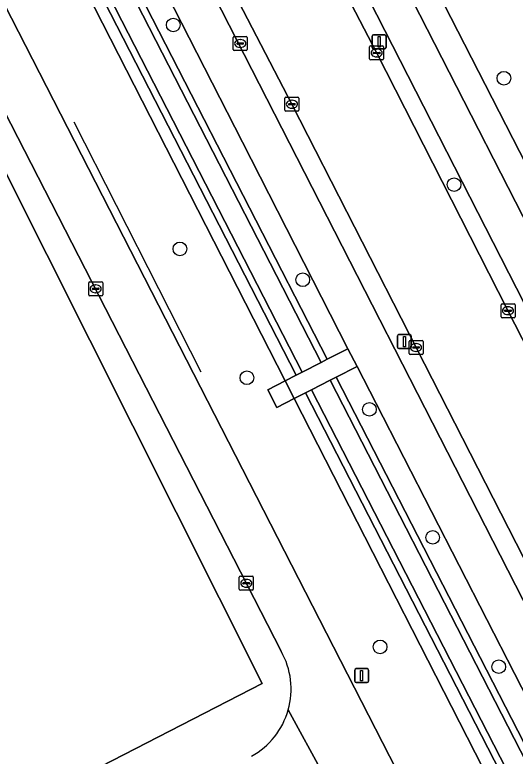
# Model space of a CAD drawing. Extents: x 158835 to 160077, y 386387 to 387778.
# Drawn here: x 159734 to 159769.8, y 387420.8 to 387473.7 of the extents above; entities that cross this region are included whole.
import ezdxf

# ---------------------------------------------------------------- set-up
doc = ezdxf.new("R2010")
doc.units = 0
for name, color, linetype in [('IMGEO_Berm_groen', 7, 'Continuous'), ('IMGEO_Boom', 7, 'Continuous'), ('IMGEO_Fietspad_open', 7, 'Continuous'), ('IMGEO_Groenvoorziening', 7, 'Continuous'), ('IMGEO_Hek', 7, 'Continuous'), ('IMGEO_Kolk', 7, 'Continuous'), ('IMGEO_Lichtmast', 7, 'Continuous'), ('IMGEO_Oever', 7, 'Continuous'), ('IMGEO_Rijbaan_lokaal_open', 7, 'Continuous'), ('IMGEO_Rioolput', 7, 'Continuous'), ('IMGEO_Verkeerseiland_open', 7, 'Continuous'), ('IMGEO_Voetpad_open', 7, 'Continuous'), ('IMGEO_Waterloop', 7, 'Continuous')]:
    doc.layers.add(name, color=color, linetype=linetype)

msp = doc.modelspace()

# ---------------------------------------------------------------- linework, layer by layer
at = {"layer": 'IMGEO_Berm_groen'}
msp.add_lwpolyline([(159719.079, 387525.754), (159718.52, 387526.856), (159715.845, 387525.5), (159713.825, 387524.475), (159713.939, 387524.245), (159726.553, 387500), (159727.771, 387497.616), (159753.333, 387447.58), (159754.126, 387447.986), (159715.153, 387523.864), (159716.4, 387524.416), (159717.44, 387524.877), (159756.34, 387449.12), (159757.823, 387449.88), (159750.276, 387464.635), (159725.785, 387512.529)], close=True, dxfattribs=at)
for points in [[(159794.612, 387378.149), (159790.728, 387385.768), (159771.699, 387422.793), (159759.831, 387445.955), (159758.471, 387448.614), (159756.989, 387447.855), (159792.368, 387378.955)], [(159790.305, 387377.55), (159754.776, 387446.721), (159753.98, 387446.313), (159769.724, 387415.495), (159772.655, 387409.758), (159775.938, 387403.333), (159779.16, 387397.025), (159780.272, 387394.849), (159780.474, 387394.454), (159786.225, 387383.196), (159790.006, 387375.795), (159791.845, 387376.735), (159794.612, 387378.149)]]:
    msp.add_lwpolyline(points, dxfattribs=at)
at = {"layer": 'IMGEO_Boom'}
for centre in [(159745.329, 387473.02), (159768.966, 387469.209), (159765.406, 387461.606), (159745.81, 387457.016), (159754.585, 387454.809), (159750.597, 387447.797), (159759.352, 387445.543), (159763.877, 387436.393), (159760.113, 387428.561), (159768.6, 387427.148)]:
    msp.add_circle(centre, 0.489, dxfattribs=at)
at = {"layer": 'IMGEO_Fietspad_open'}
for points in [[(159676.852, 387636.169), (159700.435, 387589.956), (159700.615, 387589.604), (159707.367, 387576.373), (159743.294, 387506.144), (159752.677, 387487.848), (159789.263, 387416.249), (159791.699, 387417.537), (159786.107, 387428.516), (159756.655, 387486.106), (159756.567, 387486.281), (159756.428, 387486.608)], [(159725.785, 387512.529), (159750.276, 387464.635), (159757.823, 387449.88), (159758.471, 387448.614), (159759.831, 387445.955), (159771.699, 387422.793), (159790.728, 387385.768), (159794.612, 387378.149), (159795.231, 387376.934), (159797.555, 387372.375), (159797.832, 387371.833), (159811.761, 387344.505)], [(159833.322, 387308.736), (159743.948, 387483.569)]]:
    msp.add_lwpolyline(points, dxfattribs=at)
at = {"layer": 'IMGEO_Groenvoorziening'}
for points in [[(159727.771, 387497.616), (159722.746, 387495.031), (159764.804, 387412.946), (159769.724, 387415.495), (159753.98, 387446.313), (159752.735, 387445.675), (159752.087, 387446.941), (159753.333, 387447.58)], [(159778.586, 387456.874), (159781.781, 387458.87), (159772.248, 387474.102), (159762.98, 387488.639), (159758.8, 387486.052), (159787.795, 387429.424), (159793.426, 387418.45), (159797.307, 387420.498), (159796.863, 387421.37), (159796.802, 387421.49)], [(159723.943, 387481.181), (159721.08, 387479.72), (159732.619, 387457.296), (159697.337, 387439.219), (159697.376, 387439.142), (159650.755, 387415.326), (159646.442, 387429.405), (159644.163, 387428.242), (159638.355, 387439.623), (159635.331, 387438.07), (159664.569, 387381.214), (159667.668, 387382.805), (159651.375, 387414.54), (159664.922, 387421.501), (159710.981, 387445.157), (159723.275, 387421.205), (159726.217, 387422.712), (159730.211, 387414.915), (159751.682, 387425.938)]]:
    msp.add_lwpolyline(points, close=True, dxfattribs=at)
msp.add_lwpolyline([(159753.042, 387428.248), (159725.498, 387481.975), (159723.943, 387481.181), (159751.682, 387425.938), (159730.211, 387414.915), (159731.68, 387412.046), (159708.425, 387403.51), (159709.813, 387400.82), (159669.14, 387379.939), (159667.668, 387382.805), (159664.569, 387381.214), (159635.331, 387438.07)], dxfattribs=at)
for centre, radius, start, end in [((159748.28, 387425.544), 5.476, 344.2728, 29.5864), ((159748.276, 387425.543), 5.479, 299.0032, 344.2965)]:
    msp.add_arc(centre, radius, start, end, dxfattribs=at)
at = {"layer": 'IMGEO_Hek'}
for points in [[(159727.771, 387497.616), (159753.333, 387447.58), (159753.98, 387446.313), (159769.724, 387415.495)], [(159738.223, 387466.086), (159747.295, 387448.232)]]:
    msp.add_lwpolyline(points, dxfattribs=at)
at = {"layer": 'IMGEO_Kolk'}
for p, q in [((159759.369, 387470.594), (159759.369, 387471.446)), ((159759.444, 387471.52), (159760.296, 387471.52)), ((159759.857, 387471.3), (159759.882, 387471.3)), ((159760.37, 387471.446), (159760.37, 387470.594)), ((159759.628, 387471.014), (159759.628, 387471.026)), ((159760.066, 387470.977), (159759.668, 387470.977)), ((159759.671, 387471.063), (159760.069, 387471.063)), ((159760.112, 387471.026), (159760.112, 387471.014)), ((159760.296, 387470.52), (159759.444, 387470.52)), ((159759.88, 387470.74), (159759.855, 387470.74)), ((159753.312, 387466.928), (159753.312, 387467.78)), ((159753.387, 387467.854), (159754.239, 387467.854)), ((159753.8, 387467.634), (159753.825, 387467.634)), ((159754.313, 387467.78), (159754.313, 387466.928)), ((159753.571, 387467.348), (159753.571, 387467.36)), ((159754.009, 387467.311), (159753.611, 387467.311)), ((159753.614, 387467.397), (159754.012, 387467.397)), ((159753.823, 387467.074), (159753.798, 387467.074)), ((159754.055, 387467.36), (159754.055, 387467.348)), ((159754.239, 387466.854), (159753.387, 387466.854)), ((159739.285, 387453.733), (159739.285, 387454.585)), ((159739.36, 387454.659), (159740.212, 387454.659)), ((159739.773, 387454.439), (159739.798, 387454.439)), ((159740.286, 387454.585), (159740.286, 387453.733)), ((159739.544, 387454.153), (159739.544, 387454.165)), ((159739.982, 387454.116), (159739.584, 387454.116)), ((159739.587, 387454.202), (159739.985, 387454.202)), ((159739.796, 387453.879), (159739.771, 387453.879)), ((159740.028, 387454.165), (159740.028, 387454.153)), ((159740.212, 387453.659), (159739.36, 387453.659)), ((159768.763, 387452.167), (159768.763, 387453.019)), ((159768.838, 387453.093), (159769.69, 387453.093)), ((159769.251, 387452.873), (159769.276, 387452.873)), ((159769.764, 387453.019), (159769.764, 387452.167)), ((159769.022, 387452.587), (159769.022, 387452.599)), ((159769.46, 387452.55), (159769.062, 387452.55)), ((159769.065, 387452.636), (159769.463, 387452.636)), ((159769.274, 387452.313), (159769.249, 387452.313)), ((159769.506, 387452.599), (159769.506, 387452.587)), ((159769.69, 387452.093), (159768.838, 387452.093)), ((159762.187, 387449.539), (159762.187, 387450.391)), ((159762.262, 387450.465), (159763.114, 387450.465)), ((159762.675, 387450.245), (159762.7, 387450.245)), ((159763.188, 387450.391), (159763.188, 387449.539)), ((159762.446, 387449.959), (159762.446, 387449.971)), ((159762.884, 387449.922), (159762.486, 387449.922)), ((159762.489, 387450.008), (159762.887, 387450.008)), ((159762.698, 387449.685), (159762.673, 387449.685)), ((159762.93, 387449.971), (159762.93, 387449.959)), ((159763.114, 387449.465), (159762.262, 387449.465)), ((159750.054, 387432.685), (159750.054, 387433.537)), ((159750.129, 387433.611), (159750.981, 387433.611)), ((159750.356, 387433.154), (159750.754, 387433.154)), ((159750.542, 387433.391), (159750.567, 387433.391)), ((159751.055, 387433.537), (159751.055, 387432.685)), ((159750.981, 387432.611), (159750.129, 387432.611)), ((159750.313, 387433.105), (159750.313, 387433.117)), ((159750.751, 387433.068), (159750.353, 387433.068)), ((159750.565, 387432.831), (159750.54, 387432.831)), ((159750.797, 387433.117), (159750.797, 387433.105))]:
    msp.add_line(p, q, dxfattribs=at)
for points in [[(159759.369, 387470.594), (159759.369, 387471.446)], [(159759.444, 387471.52), (159760.296, 387471.52)], [(159760.37, 387471.446), (159760.37, 387470.594)], [(159760.296, 387470.52), (159759.444, 387470.52)], [(159753.312, 387466.928), (159753.312, 387467.78)], [(159753.387, 387467.854), (159754.239, 387467.854)], [(159754.313, 387467.78), (159754.313, 387466.928)], [(159754.239, 387466.854), (159753.387, 387466.854)], [(159739.285, 387453.733), (159739.285, 387454.585)], [(159739.36, 387454.659), (159740.212, 387454.659)], [(159740.286, 387454.585), (159740.286, 387453.733)], [(159740.212, 387453.659), (159739.36, 387453.659)], [(159768.763, 387452.167), (159768.763, 387453.019)], [(159768.838, 387453.093), (159769.69, 387453.093)], [(159769.764, 387453.019), (159769.764, 387452.167)], [(159769.69, 387452.093), (159768.838, 387452.093)], [(159762.187, 387449.539), (159762.187, 387450.391)], [(159762.262, 387450.465), (159763.114, 387450.465)], [(159763.188, 387450.391), (159763.188, 387449.539)], [(159763.114, 387449.465), (159762.262, 387449.465)], [(159750.054, 387432.685), (159750.054, 387433.537)], [(159750.129, 387433.611), (159750.981, 387433.611)], [(159751.055, 387433.537), (159751.055, 387432.685)], [(159750.981, 387432.611), (159750.129, 387432.611)]]:
    msp.add_lwpolyline(points, dxfattribs=at)
for centre, radius, start, end in [((159759.446, 387471.444), 0.0765, 91.552, 178.448), ((159759.446, 387471.444), 0.0765, 91.552, 178.448), ((159760.294, 387471.444), 0.0765, 1.552, 88.448), ((159760.294, 387471.444), 0.0765, 1.552, 88.448), ((159759.668, 387471.023), 0.0403, 85.8775, 175.7526), ((159759.665, 387471.013), 0.0366, 178.938, 274.7102), ((159760.069, 387471.02), 0.043, 264.8664, 352.4533), ((159760.073, 387471.025), 0.0386, 1.7309, 96.639), ((159759.446, 387470.596), 0.0765, 181.552, 268.448), ((159759.446, 387470.596), 0.0765, 181.552, 268.448), ((159760.294, 387470.596), 0.0765, 271.552, 358.448), ((159760.294, 387470.596), 0.0765, 271.552, 358.448), ((159753.389, 387467.778), 0.0765, 91.552, 178.448), ((159753.389, 387467.778), 0.0765, 91.552, 178.448), ((159754.237, 387467.778), 0.0765, 1.552, 88.448), ((159754.237, 387467.778), 0.0765, 1.552, 88.448), ((159753.611, 387467.357), 0.0403, 85.8775, 175.7526), ((159753.608, 387467.347), 0.0366, 178.938, 274.7102), ((159754.012, 387467.354), 0.043, 264.8664, 352.4533), ((159754.016, 387467.359), 0.0386, 1.7309, 96.639), ((159753.389, 387466.93), 0.0765, 181.552, 268.448), ((159753.389, 387466.93), 0.0765, 181.552, 268.448), ((159754.237, 387466.93), 0.0765, 271.552, 358.448), ((159754.237, 387466.93), 0.0765, 271.552, 358.448), ((159739.362, 387454.583), 0.0765, 91.552, 178.448), ((159739.362, 387454.583), 0.0765, 91.552, 178.448), ((159740.21, 387454.583), 0.0765, 1.552, 88.448), ((159740.21, 387454.583), 0.0765, 1.552, 88.448), ((159739.584, 387454.162), 0.0403, 85.8775, 175.7526), ((159739.581, 387454.152), 0.0366, 178.938, 274.7102), ((159739.985, 387454.159), 0.043, 264.8664, 352.4533), ((159739.989, 387454.164), 0.0386, 1.7309, 96.639), ((159739.362, 387453.735), 0.0765, 181.552, 268.448), ((159739.362, 387453.735), 0.0765, 181.552, 268.448), ((159740.21, 387453.735), 0.0765, 271.552, 358.448), ((159740.21, 387453.735), 0.0765, 271.552, 358.448), ((159768.84, 387453.017), 0.0765, 91.552, 178.448), ((159768.84, 387453.017), 0.0765, 91.552, 178.448), ((159769.688, 387453.017), 0.0765, 1.552, 88.448), ((159769.688, 387453.017), 0.0765, 1.552, 88.448), ((159769.062, 387452.596), 0.0403, 85.8775, 175.7526), ((159769.059, 387452.586), 0.0366, 178.938, 274.7102), ((159769.463, 387452.593), 0.043, 264.8664, 352.4533), ((159769.467, 387452.598), 0.0386, 1.7309, 96.639), ((159768.84, 387452.169), 0.0765, 181.552, 268.448), ((159768.84, 387452.169), 0.0765, 181.552, 268.448), ((159769.688, 387452.169), 0.0765, 271.552, 358.448), ((159769.688, 387452.169), 0.0765, 271.552, 358.448), ((159762.264, 387450.389), 0.0765, 91.552, 178.448), ((159762.264, 387450.389), 0.0765, 91.552, 178.448), ((159763.112, 387450.389), 0.0765, 1.552, 88.448), ((159763.112, 387450.389), 0.0765, 1.552, 88.448), ((159762.486, 387449.968), 0.0403, 85.8775, 175.7526), ((159762.483, 387449.958), 0.0366, 178.938, 274.7102), ((159762.887, 387449.965), 0.043, 264.8664, 352.4533), ((159762.891, 387449.97), 0.0386, 1.7309, 96.639), ((159762.264, 387449.541), 0.0765, 181.552, 268.448), ((159762.264, 387449.541), 0.0765, 181.552, 268.448), ((159763.112, 387449.541), 0.0765, 271.552, 358.448), ((159763.112, 387449.541), 0.0765, 271.552, 358.448), ((159750.131, 387433.535), 0.0765, 91.552, 178.448), ((159750.131, 387433.535), 0.0765, 91.552, 178.448), ((159750.353, 387433.114), 0.0403, 85.8775, 175.7526), ((159750.758, 387433.116), 0.0386, 1.7309, 96.639), ((159750.979, 387433.535), 0.0765, 1.552, 88.448), ((159750.979, 387433.535), 0.0765, 1.552, 88.448), ((159750.131, 387432.687), 0.0765, 181.552, 268.448), ((159750.131, 387432.687), 0.0765, 181.552, 268.448), ((159750.35, 387433.104), 0.0366, 178.938, 274.7102), ((159750.754, 387433.111), 0.043, 264.8664, 352.4533), ((159750.979, 387432.687), 0.0765, 271.552, 358.448), ((159750.979, 387432.687), 0.0765, 271.552, 358.448)]:
    msp.add_arc(centre, radius, start, end, dxfattribs=at)
for centre, major_axis, ratio, start_param, end_param in [((159759.856, 387471.02), (-0.387, 0.002), 0.722429, 4.712389, 7.853982), ((159759.881, 387471.02), (-0.39, 0.002), 0.717154, 1.570796, 4.712389), ((159753.799, 387467.354), (-0.387, 0.002), 0.722429, 4.712389, 7.853982), ((159753.824, 387467.354), (-0.39, 0.002), 0.717154, 1.570796, 4.712389), ((159739.772, 387454.159), (-0.387, 0.002), 0.722429, 4.712389, 7.853982), ((159739.797, 387454.159), (-0.39, 0.002), 0.717154, 1.570796, 4.712389), ((159769.25, 387452.593), (-0.387, 0.002), 0.722429, 4.712389, 7.853982), ((159769.275, 387452.593), (-0.39, 0.002), 0.717154, 1.570796, 4.712389), ((159762.674, 387449.965), (-0.387, 0.002), 0.722429, 4.712389, 7.853982), ((159762.699, 387449.965), (-0.39, 0.002), 0.717154, 1.570796, 4.712389), ((159750.541, 387433.111), (-0.387, 0.002), 0.722429, 4.712389, 7.853982), ((159750.566, 387433.111), (-0.39, 0.002), 0.717154, 1.570796, 4.712389)]:
    msp.add_ellipse(centre, major_axis=major_axis, ratio=ratio, start_param=start_param, end_param=end_param, dxfattribs=at)
at = {"layer": 'IMGEO_Lichtmast'}
for p, q in [((159759.555, 387471.41), (159759.555, 387472.21)), ((159759.555, 387472.21), (159759.555, 387471.41)), ((159759.655, 387472.31), (159760.445, 387472.31)), ((159760.445, 387472.31), (159759.655, 387472.31)), ((159760.545, 387472.21), (159760.545, 387471.41)), ((159760.545, 387471.41), (159760.545, 387472.21)), ((159760.445, 387471.31), (159759.655, 387471.31)), ((159759.655, 387471.31), (159760.445, 387471.31)), ((159761.359, 387449.987), (159761.359, 387450.787)), ((159761.359, 387450.787), (159761.359, 387449.987)), ((159761.459, 387450.887), (159762.249, 387450.887)), ((159762.249, 387450.887), (159761.459, 387450.887)), ((159762.349, 387450.787), (159762.349, 387449.987)), ((159762.349, 387449.987), (159762.349, 387450.787)), ((159762.249, 387449.887), (159761.459, 387449.887)), ((159761.459, 387449.887), (159762.249, 387449.887)), ((159758.301, 387426.108), (159758.301, 387426.908)), ((159758.301, 387426.908), (159758.301, 387426.108)), ((159758.401, 387427.008), (159759.191, 387427.008)), ((159759.191, 387427.008), (159758.401, 387427.008)), ((159759.291, 387426.908), (159759.291, 387426.108)), ((159759.291, 387426.108), (159759.291, 387426.908)), ((159759.191, 387426.008), (159758.401, 387426.008)), ((159758.401, 387426.008), (159759.191, 387426.008))]:
    msp.add_line(p, q, dxfattribs=at)
for points in [[(159759.975, 387472.185), (159760.125, 387472.185), (159760.125, 387471.435), (159759.975, 387471.435), (159759.975, 387472.185)], [(159761.779, 387450.762), (159761.929, 387450.762), (159761.929, 387450.012), (159761.779, 387450.012), (159761.779, 387450.762)], [(159758.721, 387426.883), (159758.871, 387426.883), (159758.871, 387426.133), (159758.721, 387426.133), (159758.721, 387426.883)]]:
    msp.add_lwpolyline(points, dxfattribs=at)
for centre, start, end in [((159759.655, 387472.21), 90, 180), ((159759.655, 387472.21), 90, 180), ((159760.445, 387472.21), 0, 90), ((159760.445, 387472.21), 360, 90), ((159759.655, 387471.41), 180, 270), ((159759.655, 387471.41), 180, 270), ((159760.445, 387471.41), 270, 0), ((159760.445, 387471.41), 270, 0), ((159761.459, 387450.787), 90, 180), ((159761.459, 387450.787), 90, 180), ((159762.249, 387450.787), 0, 90), ((159762.249, 387450.787), 360, 90), ((159761.459, 387449.987), 180, 270), ((159761.459, 387449.987), 180, 270), ((159762.249, 387449.987), 270, 0), ((159762.249, 387449.987), 270, 0), ((159758.401, 387426.908), 90, 180), ((159758.401, 387426.908), 90, 180), ((159759.191, 387426.908), 0, 90), ((159759.191, 387426.908), 360, 90), ((159758.401, 387426.108), 180, 270), ((159758.401, 387426.108), 180, 270), ((159759.191, 387426.108), 270, 0), ((159759.191, 387426.108), 270, 0)]:
    msp.add_arc(centre, 0.1, start, end, dxfattribs=at)
at = {"layer": 'IMGEO_Oever'}
msp.add_lwpolyline([(159717.44, 387524.877), (159716.4, 387524.416), (159715.153, 387523.864), (159754.126, 387447.986), (159754.558, 387448.208), (159715.82, 387523.628), (159716.621, 387523.985), (159717.218, 387524.248), (159755.908, 387448.899), (159756.34, 387449.12)], close=True, dxfattribs=at)
for points in [[(159756.989, 387447.855), (159756.558, 387447.633), (159791.944, 387378.719), (159791.991, 387378.641)], [(159792.368, 387378.955), (159756.989, 387447.855)], [(159790.714, 387377.815), (159755.208, 387446.942), (159754.776, 387446.721), (159790.305, 387377.55)]]:
    msp.add_lwpolyline(points, dxfattribs=at)
at = {"layer": 'IMGEO_Rijbaan_lokaal_open'}
for points in [[(159767.537, 387394.823), (159769.987, 387390.065), (159770.223, 387389.543), (159776.356, 387392.694), (159775.496, 387394.403), (159774.564, 387393.904), (159774.3, 387394.421), (159771.044, 387400.791), (159769.714, 387403.394), (159767.719, 387407.256), (159764.804, 387412.946), (159722.746, 387495.031), (159713.041, 387513.972), (159710.349, 387519.35), (159707.078, 387517.905), (159719.646, 387493.39), (159723.199, 387486.46), (159725.498, 387481.975), (159753.042, 387428.248)], [(159788.13, 387415.65), (159782.349, 387426.938), (159778.612, 387434.317), (159769.226, 387452.664), (159759.873, 387471.011), (159752.851, 387484.542)], [(159746.825, 387480.834), (159753.839, 387467.306), (159762.733, 387449.881), (159772.565, 387430.656), (159776.366, 387423.23), (159781.525, 387413.188), (159790.867, 387394.858), (159798.879, 387379.221), (159801.773, 387373.56), (159802.035, 387373.044), (159809.154, 387358.698)], [(159753.551, 387424.06), (159758.637, 387414.73), (159758.24, 387414.365), (159760.784, 387409.619)], [(159758.227, 387414.389), (159758.24, 387414.365), (159758.637, 387414.73), (159753.551, 387424.06)]]:
    msp.add_lwpolyline(points, dxfattribs=at)
for centre, radius, start, end in [((159748.28, 387425.544), 5.476, 344.2728, 29.5864), ((159748.276, 387425.543), 5.479, 299.0032, 344.2965)]:
    msp.add_arc(centre, radius, start, end, dxfattribs=at)
at = {"layer": 'IMGEO_Rioolput'}
for p, q in [((159749.619, 387471.269), (159749.619, 387472.121)), ((159749.694, 387472.195), (159750.546, 387472.195)), ((159750.107, 387471.975), (159750.132, 387471.975)), ((159750.62, 387472.121), (159750.62, 387471.269)), ((159749.878, 387471.689), (159749.878, 387471.701)), ((159750.316, 387471.652), (159749.918, 387471.652)), ((159749.921, 387471.738), (159750.319, 387471.738)), ((159750.13, 387471.415), (159750.105, 387471.415)), ((159750.362, 387471.701), (159750.362, 387471.689)), ((159750.546, 387471.195), (159749.694, 387471.195))]:
    msp.add_line(p, q, dxfattribs=at)
for points in [[(159749.619, 387471.269), (159749.619, 387472.121)], [(159749.694, 387472.195), (159750.546, 387472.195)], [(159750.62, 387472.121), (159750.62, 387471.269)], [(159750.546, 387471.195), (159749.694, 387471.195)]]:
    msp.add_lwpolyline(points, dxfattribs=at)
for centre, radius, start, end in [((159749.696, 387472.119), 0.0765, 91.552, 178.448), ((159749.696, 387472.119), 0.0765, 91.552, 178.448), ((159750.544, 387472.119), 0.0765, 1.552, 88.448), ((159750.544, 387472.119), 0.0765, 1.552, 88.448), ((159749.918, 387471.698), 0.0403, 85.8775, 175.7526), ((159749.915, 387471.688), 0.0366, 178.938, 274.7102), ((159750.319, 387471.695), 0.043, 264.8664, 352.4533), ((159750.323, 387471.7), 0.0386, 1.7309, 96.639), ((159749.696, 387471.271), 0.0765, 181.552, 268.448), ((159749.696, 387471.271), 0.0765, 181.552, 268.448), ((159750.544, 387471.271), 0.0765, 271.552, 358.448), ((159750.544, 387471.271), 0.0765, 271.552, 358.448)]:
    msp.add_arc(centre, radius, start, end, dxfattribs=at)
for centre, major_axis, ratio, start_param, end_param in [((159750.106, 387471.695), (-0.387, 0.002), 0.722429, 4.712389, 7.853982), ((159750.131, 387471.695), (-0.39, 0.002), 0.717154, 1.570796, 4.712389)]:
    msp.add_ellipse(centre, major_axis=major_axis, ratio=ratio, start_param=start_param, end_param=end_param, dxfattribs=at)
at = {"layer": 'IMGEO_Verkeerseiland_open'}
for points in [[(159776.366, 387423.23), (159772.565, 387430.656), (159762.733, 387449.881), (159753.839, 387467.306), (159746.825, 387480.834), (159745.658, 387483.102), (159745.117, 387484.159), (159735.388, 387503.165), (159734.1, 387505.724), (159722.909, 387527.68), (159721.707, 387527.076), (159743.948, 387483.569), (159833.322, 387308.736), (159834.401, 387309.349), (159833.48, 387311.098), (159823.539, 387330.612), (159809.154, 387358.698), (159802.035, 387373.044), (159801.773, 387373.56), (159800.865, 387373.096), (159797.971, 387378.757), (159798.879, 387379.221), (159790.867, 387394.858), (159781.525, 387413.188)], [(159751.948, 387486.289), (159752.851, 387484.542), (159759.873, 387471.011), (159769.226, 387452.664), (159778.612, 387434.317), (159782.349, 387426.938), (159788.13, 387415.65), (159789.263, 387416.249), (159752.677, 387487.848), (159751.487, 387487.19)]]:
    msp.add_lwpolyline(points, close=True, dxfattribs=at)
at = {"layer": 'IMGEO_Voetpad_open'}
for points in [[(159758.8, 387486.052), (159756.746, 387490.031), (159756.577, 387489.718), (159756.437, 387489.392), (159756.326, 387489.054), (159756.247, 387488.708), (159756.198, 387488.356), (159756.181, 387488.001), (159756.196, 387487.646), (159756.242, 387487.293), (159756.428, 387486.608), (159756.567, 387486.281), (159756.655, 387486.106), (159786.107, 387428.516), (159791.699, 387417.537), (159793.426, 387418.45), (159787.795, 387429.424)], [(159758.471, 387448.614), (159757.823, 387449.88), (159756.34, 387449.12), (159755.908, 387448.899), (159754.558, 387448.208), (159754.126, 387447.986), (159753.333, 387447.58), (159753.98, 387446.313), (159754.776, 387446.721), (159755.208, 387446.942), (159756.558, 387447.633), (159756.989, 387447.855)], [(159753.333, 387447.58), (159752.087, 387446.941), (159752.735, 387445.675), (159753.98, 387446.313)]]:
    msp.add_lwpolyline(points, close=True, dxfattribs=at)
at = {"layer": 'IMGEO_Waterloop'}
msp.add_lwpolyline([(159754.558, 387448.208), (159755.908, 387448.899), (159717.218, 387524.248), (159716.621, 387523.985), (159715.82, 387523.628)], close=True, dxfattribs=at)
for points in [[(159756.558, 387447.633), (159755.208, 387446.942), (159790.714, 387377.815)], [(159791.991, 387378.641), (159791.944, 387378.719), (159756.558, 387447.633)]]:
    msp.add_lwpolyline(points, dxfattribs=at)

doc.saveas('drawing.dxf')
